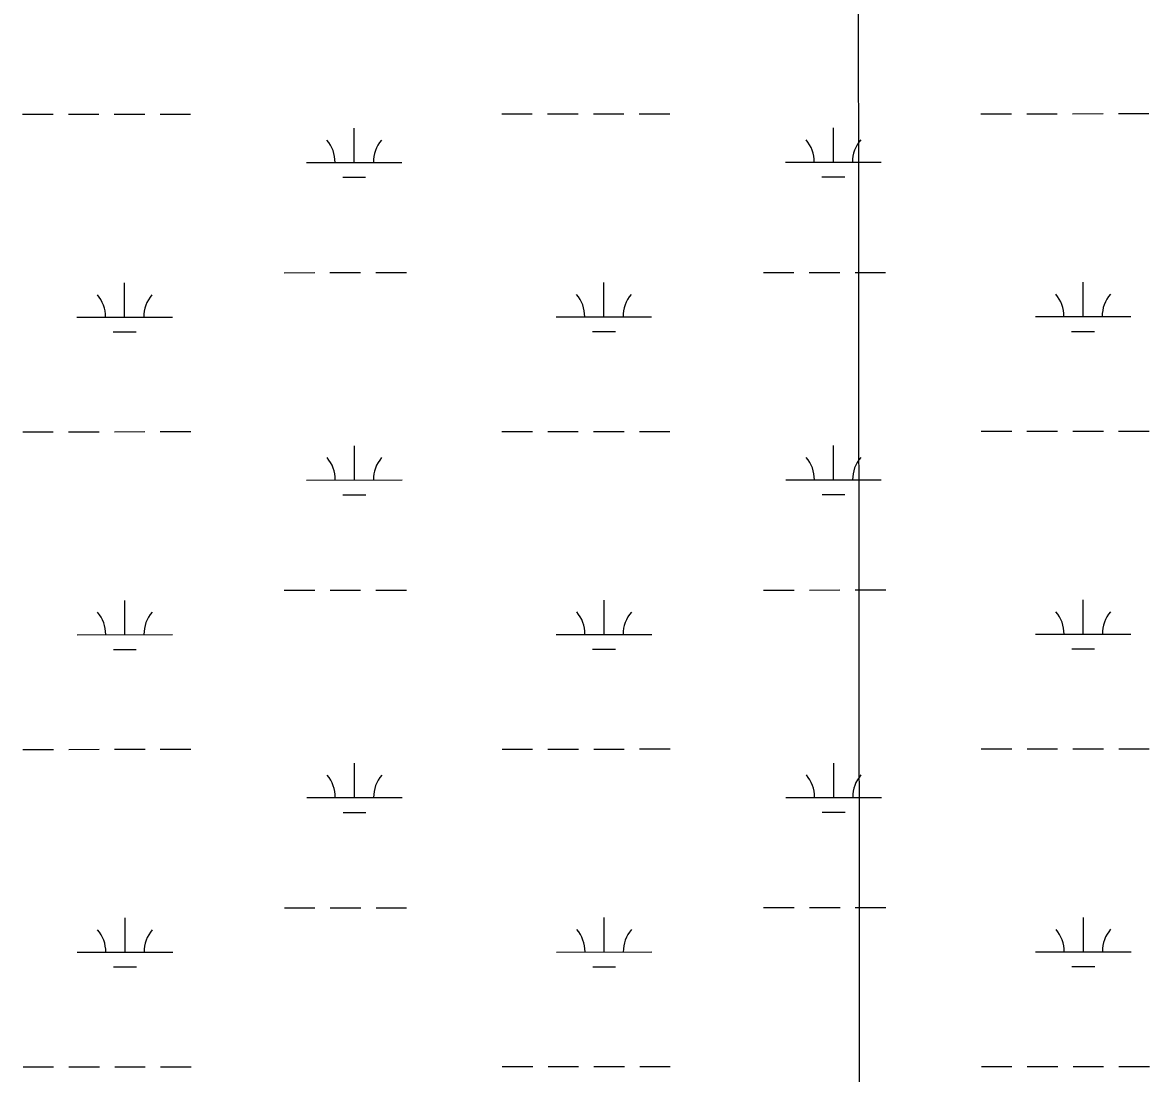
# Model space of a CAD drawing. Extents: x 3279314 to 3317160, y 734079 to 759431.
# Drawn here: x 3311432 to 3312612, y 749700 to 750801 of the extents above; entities that cross this region are included whole.
import ezdxf

# ---------------------------------------------------------------- set-up
doc = ezdxf.new("R2010")
doc.units = 0
doc.layers.add('V-GRID-MAJR', color=7, linetype='Continuous')
doc.layers.add('V-WETL-SWMP', color=7, linetype='Continuous')

msp = doc.modelspace()

# ---------------------------------------------------------------- linework, layer by layer
at = {"layer": 'V-GRID-MAJR'}
msp.add_spline([(3312317.2, 739470.6), (3312312, 745531.3), (3312306.7, 751593.2), (3312301.4, 757655), (3312301.4, 757656.1)], degree=3, dxfattribs=at)
at = {"layer": 'V-WETL-SWMP'}
for p, q in [((3311431.9, 750705.1), (3311463.9, 750705.1)), ((3311479.9, 750705.1), (3311511.9, 750705.1)), ((3311527.9, 750705.1), (3311559.9, 750705.1)), ((3311575.9, 750705.1), (3311607.9, 750705.2)), ((3311933.8, 750705.3), (3311965.8, 750705.3)), ((3311981.8, 750705.4), (3312013.8, 750705.4)), ((3312029.8, 750705.4), (3312061.8, 750705.4)), ((3312077.8, 750705.4), (3312109.8, 750705.4)), ((3312435.7, 750705.6), (3312467.7, 750705.6)), ((3312483.7, 750705.6), (3312515.7, 750705.6)), ((3312531.7, 750705.6), (3312563.7, 750705.7)), ((3312579.7, 750705.7), (3312611.7, 750705.7)), ((3311779.2, 750654.5), (3311779.2, 750690.5)), ((3312281.1, 750654.8), (3312281.1, 750690.8)), ((3311729.2, 750654.5), (3311829.2, 750654.5)), ((3312231.1, 750654.7), (3312331.1, 750654.8)), ((3311767.2, 750639.1), (3311791.2, 750639.1)), ((3312269.1, 750639.3), (3312293.1, 750639.3)), ((3311705.9, 750539), (3311737.9, 750539.1)), ((3311753.9, 750539.1), (3311785.9, 750539.1)), ((3311801.9, 750539.1), (3311833.9, 750539.1)), ((3312207.8, 750539.3), (3312239.8, 750539.3)), ((3312255.8, 750539.3), (3312287.8, 750539.3)), ((3312303.8, 750539.3), (3312335.8, 750539.4)), ((3311538.8, 750492.5), (3311538.8, 750528.5)), ((3312040.7, 750492.8), (3312040.7, 750528.8)), ((3312542.7, 750493), (3312542.6, 750529)), ((3311488.8, 750492.5), (3311588.8, 750492.6)), ((3311990.7, 750492.8), (3312090.7, 750492.8)), ((3312492.7, 750493), (3312592.7, 750493.1)), ((3311526.8, 750477.1), (3311550.8, 750477.1)), ((3312028.8, 750477.3), (3312052.8, 750477.4)), ((3312530.7, 750477.6), (3312554.7, 750477.6)), ((3311432.1, 750372.4), (3311464.1, 750372.4)), ((3311480.1, 750372.4), (3311512.1, 750372.4)), ((3311528.1, 750372.4), (3311560.1, 750372.5)), ((3311576.1, 750372.5), (3311608.1, 750372.5)), ((3311934, 750372.7), (3311966, 750372.7)), ((3311982, 750372.7), (3312014, 750372.7)), ((3312030, 750372.7), (3312062, 750372.7)), ((3312078, 750372.7), (3312110, 750372.7)), ((3312435.9, 750372.9), (3312467.9, 750372.9)), ((3312483.9, 750372.9), (3312515.9, 750373)), ((3312531.9, 750373), (3312563.9, 750373)), ((3312579.9, 750373), (3312611.9, 750373)), ((3311779.4, 750321.8), (3311779.4, 750357.8)), ((3312281.3, 750322.1), (3312281.3, 750358.1)), ((3311729.4, 750321.8), (3311829.4, 750321.9)), ((3312231.3, 750322.1), (3312331.3, 750322.1)), ((3311767.4, 750306.4), (3311791.4, 750306.4)), ((3312269.3, 750306.7), (3312293.3, 750306.7)), ((3311706, 750206.4), (3311738, 750206.4)), ((3311754, 750206.4), (3311786, 750206.4)), ((3311802, 750206.4), (3311834, 750206.4)), ((3312208, 750206.6), (3312240, 750206.6)), ((3312256, 750206.6), (3312288, 750206.7)), ((3312304, 750206.7), (3312336, 750206.7)), ((3311539, 750159.8), (3311539, 750195.8)), ((3312040.9, 750160.1), (3312040.9, 750196.1)), ((3312542.8, 750160.4), (3312542.8, 750196.4)), ((3311489, 750159.8), (3311589, 750159.9)), ((3311990.9, 750160.1), (3312090.9, 750160.1)), ((3312492.8, 750160.3), (3312592.8, 750160.4)), ((3311527, 750144.4), (3311551, 750144.4)), ((3312028.9, 750144.7), (3312052.9, 750144.7)), ((3312530.8, 750144.9), (3312554.8, 750144.9)), ((3311432.2, 750039.7), (3311464.2, 750039.7)), ((3311480.2, 750039.7), (3311512.2, 750039.8)), ((3311528.2, 750039.8), (3311560.2, 750039.8)), ((3311576.2, 750039.8), (3311608.2, 750039.8)), ((3311934.1, 750040), (3311966.1, 750040)), ((3311982.1, 750040), (3312014.1, 750040)), ((3312030.1, 750040), (3312062.1, 750040)), ((3312078.1, 750040.1), (3312110.1, 750040.1)), ((3312436, 750040.2), (3312468, 750040.3)), ((3312484, 750040.3), (3312516, 750040.3)), ((3312532, 750040.3), (3312564, 750040.3)), ((3312580, 750040.3), (3312612, 750040.3)), ((3311779.6, 749989.2), (3311779.5, 750025.2)), ((3312281.5, 749989.4), (3312281.5, 750025.4)), ((3311729.6, 749989.1), (3311829.6, 749989.2)), ((3312231.5, 749989.4), (3312331.5, 749989.4)), ((3311767.6, 749973.7), (3311791.6, 749973.7)), ((3312269.5, 749974), (3312293.5, 749974)), ((3311706.2, 749873.7), (3311738.2, 749873.7)), ((3311754.2, 749873.7), (3311786.2, 749873.7)), ((3311802.2, 749873.7), (3311834.2, 749873.8)), ((3312208.1, 749873.9), (3312240.1, 749874)), ((3312256.1, 749874), (3312288.1, 749874)), ((3312304.1, 749874), (3312336.1, 749874)), ((3311539.2, 749827.2), (3311539.2, 749863.2)), ((3312041.1, 749827.4), (3312041.1, 749863.4)), ((3312543, 749827.7), (3312543, 749863.7)), ((3311489.2, 749827.1), (3311589.2, 749827.2)), ((3311991.1, 749827.4), (3312091.1, 749827.5)), ((3312493, 749827.7), (3312593, 749827.7)), ((3311527.2, 749811.7), (3311551.2, 749811.7)), ((3312029.1, 749812), (3312053.1, 749812)), ((3312531, 749812.2), (3312555, 749812.3)), ((3311432.4, 749707), (3311464.4, 749707.1)), ((3311480.4, 749707.1), (3311512.4, 749707.1)), ((3311528.4, 749707.1), (3311560.4, 749707.1)), ((3311576.4, 749707.1), (3311608.4, 749707.1)), ((3311934.3, 749707.3), (3311966.3, 749707.3)), ((3311982.3, 749707.3), (3312014.3, 749707.3)), ((3312030.3, 749707.4), (3312062.3, 749707.4)), ((3312078.3, 749707.4), (3312110.3, 749707.4)), ((3312436.2, 749707.6), (3312468.2, 749707.6)), ((3312484.2, 749707.6), (3312516.2, 749707.6)), ((3312532.2, 749707.6), (3312564.2, 749707.6)), ((3312580.2, 749707.6), (3312612.2, 749707.6))]:
    msp.add_line(p, q, dxfattribs=at)
for centre, start, end in [((3311724, 750655), 359.2573, 40.801), ((3311834.5, 750655), 139.2573, 180.801), ((3312225.9, 750655.2), 359.2573, 40.801), ((3312336.4, 750655.3), 139.2573, 180.801), ((3311483.6, 750493), 359.2573, 40.801), ((3311594.1, 750493), 139.2573, 180.801), ((3311985.5, 750493.2), 359.2573, 40.801), ((3312096, 750493.3), 139.2573, 180.801), ((3312487.4, 750493.5), 359.2573, 40.801), ((3312597.9, 750493.5), 139.2573, 180.801), ((3311724.2, 750322.3), 359.2573, 40.801), ((3311834.6, 750322.3), 139.2573, 180.801), ((3312226.1, 750322.5), 359.2573, 40.801), ((3312336.5, 750322.6), 139.2573, 180.801), ((3311483.8, 750160.3), 359.2573, 40.801), ((3311594.2, 750160.4), 139.2573, 180.801), ((3311985.7, 750160.6), 359.2573, 40.801), ((3312096.2, 750160.6), 139.2573, 180.801), ((3312487.6, 750160.8), 359.2573, 40.801), ((3312598.1, 750160.9), 139.2573, 180.801), ((3311724.3, 749989.6), 359.2573, 40.801), ((3311834.8, 749989.7), 139.2573, 180.801), ((3312226.2, 749989.9), 359.2573, 40.801), ((3312336.7, 749989.9), 139.2573, 180.801), ((3311483.9, 749827.6), 359.2573, 40.801), ((3311594.4, 749827.7), 139.2573, 180.801), ((3311985.8, 749827.9), 359.2573, 40.801), ((3312096.3, 749827.9), 139.2573, 180.801), ((3312487.7, 749828.1), 359.2573, 40.801), ((3312598.2, 749828.2), 139.2573, 180.801)]:
    msp.add_arc(centre, 35.2, start, end, dxfattribs=at)

doc.saveas('drawing.dxf')
